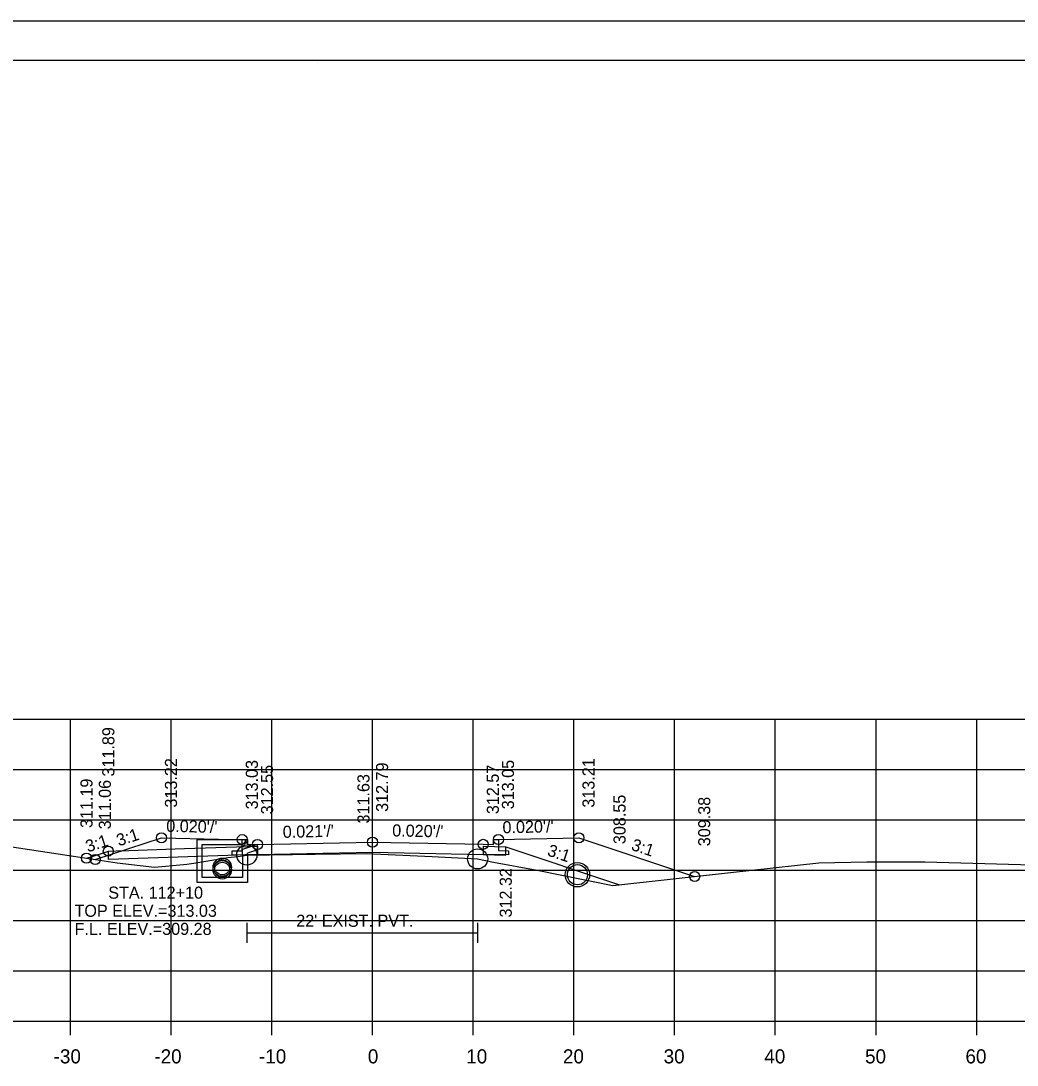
# Model space of a CAD drawing. Extents: x 1370538 to 1372872, y 376220 to 381127.
# Drawn here: x 1370673.7 to 1370772.6, y 380581.3 to 380685.1 of the extents above; entities that cross this region are included whole.
import ezdxf

# ---------------------------------------------------------------- set-up
doc = ezdxf.new("R2010")
doc.units = 0
for name, color, linetype in [('R_Border', 7, 'Continuous'), ('R_Border Notes', 7, 'Continuous'), ('R_Border PE', 7, 'Continuous'), ('R_Border Prem', 7, 'Continuous'), ('R_Dimension', 7, 'Continuous'), ('R_Fin Surface', 7, 'Continuous'), ('R_Grid', 7, 'Continuous'), ('R_Horz Alg Annot', 7, 'Continuous'), ('R_No Plot', 7, 'Continuous'), ('R_Water', 7, 'Continuous'), ('R_Water Annot', 7, 'Continuous'), ('R_Xsect Elev', 7, 'Continuous'), ('R_Xsect Slope', 7, 'Continuous')]:
    doc.layers.add(name, color=color, linetype=linetype)

msp = doc.modelspace()

# ---------------------------------------------------------------- linework, layer by layer
at = {"layer": 'R_Border'}
for p, q in [((1370696.13, 380595.48), (1370696.13, 380593.48)), ((1370719.05, 380595.48), (1370719.05, 380593.48)), ((1370696.13, 380594.48), (1370719.05, 380594.48))]:
    msp.add_line(p, q, dxfattribs=at)
for points in [[(1370697.19, 380602.25), (1370697.19, 380602.25), (1370694.68, 380602.21), (1370694.68, 380602.63), (1370695.68, 380602.64), (1370695.68, 380603.74)], [(1370721.11, 380603.75), (1370721.11, 380602.66), (1370722.11, 380602.64), (1370722.11, 380602.22), (1370719.61, 380602.27)], [(1370697.19, 380602.25), (1370708.61, 380602.49), (1370719.61, 380602.27)]]:
    msp.add_lwpolyline(points, dxfattribs=at)
at = {"layer": 'R_Border Notes'}
for p, q in [((1370550.61, 380681.17), (1370866.79, 380681.17)), ((1370703.13, 380680.91), (1370703.13, 380680.91)), ((1370703.13, 380680.91), (1370703.13, 380680.91))]:
    msp.add_line(p, q, dxfattribs=at)
at = {"layer": 'R_Border Prem'}
for p, q in [((1370558.61, 380585.71), (1370858.61, 380585.71)), ((1370678.61, 380584.31), (1370678.61, 380585.71)), ((1370688.61, 380584.31), (1370688.61, 380585.71)), ((1370698.61, 380584.31), (1370698.61, 380585.71)), ((1370708.61, 380584.31), (1370708.61, 380585.71)), ((1370718.61, 380584.31), (1370718.61, 380585.71)), ((1370728.61, 380584.31), (1370728.61, 380585.71)), ((1370738.61, 380584.31), (1370738.61, 380585.71)), ((1370748.61, 380584.31), (1370748.61, 380585.71)), ((1370758.61, 380584.31), (1370758.61, 380585.71)), ((1370768.61, 380584.31), (1370768.61, 380585.71))]:
    msp.add_line(p, q, dxfattribs=at)
at = {"layer": 'R_Dimension'}
msp.add_lwpolyline([(1370671.7, 380603.18), (1370677.41, 380602.32), (1370681.09, 380601.76), (1370683.25, 380601.44), (1370686.98, 380601), (1370689.86, 380601.26), (1370690.18, 380601.29), (1370690.87, 380601.41), (1370694.23, 380601.96), (1370695.23, 380602.07), (1370696.13, 380602.21), (1370702.92, 380602.3), (1370707.99, 380602.37), (1370714.54, 380602.06), (1370719.05, 380601.82), (1370720.62, 380601.51), (1370724.96, 380600.69), (1370732.47, 380599.19), (1370744.15, 380600.47), (1370752.92, 380601.43), (1370757.69, 380601.54), (1370763.45, 380601.53), (1370776.53, 380601.18)], dxfattribs=at)
at = {"layer": 'R_Fin Surface'}
for points in [[(1370681.08, 380601.76), (1370684.41, 380602.86), (1370687.65, 380603.92), (1370693.32, 380603.79), (1370695.68, 380603.74), (1370696.15, 380603.74), (1370696.19, 380603.74), (1370696.19, 380603.27), (1370696.19, 380603.24), (1370696.25, 380603.24), (1370697.19, 380603.25), (1370708.61, 380603.49)], [(1370708.61, 380603.49), (1370719.61, 380603.27), (1370720.61, 380603.25), (1370720.61, 380603.75), (1370721.11, 380603.75), (1370729.11, 380603.91), (1370740.6, 380600.08)]]:
    msp.add_lwpolyline(points, dxfattribs=at)
at = {"layer": 'R_Grid'}
for p, q in [((1370558.61, 380615.71), (1370858.61, 380615.71)), ((1370678.61, 380585.71), (1370678.61, 380615.71)), ((1370688.61, 380585.71), (1370688.61, 380615.71)), ((1370698.61, 380585.71), (1370698.61, 380615.71)), ((1370708.61, 380585.71), (1370708.61, 380615.71)), ((1370718.61, 380585.71), (1370718.61, 380615.71)), ((1370728.61, 380585.71), (1370728.61, 380615.71)), ((1370738.61, 380585.71), (1370738.61, 380615.71)), ((1370748.61, 380585.71), (1370748.61, 380615.71)), ((1370758.61, 380585.71), (1370758.61, 380615.71)), ((1370768.61, 380585.71), (1370768.61, 380615.71)), ((1370558.61, 380610.71), (1370858.61, 380610.71)), ((1370558.61, 380605.71), (1370858.61, 380605.71)), ((1370558.61, 380600.71), (1370858.61, 380600.71)), ((1370558.61, 380595.71), (1370858.61, 380595.71)), ((1370558.61, 380590.71), (1370858.61, 380590.71)), ((1370558.61, 380585.71), (1370858.61, 380585.71))]:
    msp.add_line(p, q, dxfattribs=at)
at = {"layer": 'R_Horz Alg Annot'}
for points in [[(1370680.21, 380601.89), (1370680.58, 380602.01), (1370682.38, 380602.6), (1370683.17, 380602.62), (1370684.41, 380602.66), (1370689.95, 380602.84), (1370697.19, 380603.08)], [(1370697.19, 380603.08), (1370697.19, 380602.25), (1370682.38, 380601.77), (1370682.38, 380602.6)], [(1370719.61, 380603.1), (1370721.84, 380603.02), (1370733.14, 380599.26)], [(1370719.61, 380603.1), (1370719.61, 380602.27), (1370721.84, 380602.19), (1370721.84, 380603.02)]]:
    msp.add_lwpolyline(points, dxfattribs=at)
at = {"layer": 'R_No Plot'}
msp.add_line((1370538.21, 380685.06), (1370871.54, 380685.06), dxfattribs=at)
for points in [[(1370538.2, 380685.06), (1370871.54, 380685.06), (1370871.54, 380471.72), (1370538.2, 380471.72)], [(1370784.53, 380681.17), (1370784.53, 380671.29), (1370820.26, 380671.29), (1370820.26, 380668.37), (1370843.46, 380668.37), (1370843.46, 380644.03), (1370866.79, 380644.03), (1370866.79, 380475.71), (1370550.61, 380475.71), (1370550.61, 380681.17)]]:
    msp.add_lwpolyline(points, close=True, dxfattribs=at)
for centre, radius in [((1370687.65, 380603.92), 0.5), ((1370695.68, 380603.74), 0.5), ((1370697.19, 380603.25), 0.5), ((1370708.61, 380603.49), 0.5), ((1370708.61, 380603.49), 0.5), ((1370719.61, 380603.27), 0.5), ((1370721.11, 380603.75), 0.5), ((1370729.11, 380603.91), 0.5), ((1370682.38, 380602.6), 0.5), ((1370696.13, 380602.21), 1), ((1370719.05, 380601.82), 1), ((1370680.21, 380601.89), 0.5), ((1370681.08, 380601.76), 0.5), ((1370693.69, 380600.99), 0.917), ((1370693.69, 380600.74), 0.917), ((1370728.96, 380600.25), 1.21), ((1370740.6, 380600.08), 0.5)]:
    msp.add_circle(centre, radius, dxfattribs=at)
at = {"layer": 'R_Water'}
for p, q in [((1370691.19, 380603.74), (1370695.94, 380603.74)), ((1370691.19, 380602.24), (1370691.19, 380603.74)), ((1370696.02, 380603.57), (1370695.69, 380603.24)), ((1370696.02, 380603.57), (1370695.94, 380603.74)), ((1370691.69, 380602.24), (1370691.69, 380603.24)), ((1370691.69, 380603.24), (1370695.69, 380603.24)), ((1370697.19, 380603.26), (1370695.69, 380602.74)), ((1370695.69, 380602.24), (1370695.69, 380602.74)), ((1370697.19, 380602.73), (1370696.19, 380602.38)), ((1370696.19, 380602.24), (1370696.19, 380602.38))]:
    msp.add_line(p, q, dxfattribs=at)
for points in [[(1370697.19, 380602.73), (1370697.19, 380603.26)], [(1370696.19, 380602.24), (1370696.19, 380599.49), (1370693.69, 380599.49), (1370691.19, 380599.49), (1370691.19, 380602.24)], [(1370695.69, 380602.24), (1370695.69, 380599.99), (1370693.69, 380599.99), (1370691.69, 380599.99), (1370691.69, 380602.24)]]:
    msp.add_lwpolyline(points, dxfattribs=at)
for centre, radius in [((1370693.69, 380600.99), 0.75), ((1370693.69, 380600.74), 0.75), ((1370728.96, 380600.25), 1)]:
    msp.add_circle(centre, radius, dxfattribs=at)
at = {"layer": 'R_Xsect Elev'}
msp.add_line((1370708.61, 380602.34), (1370708.61, 380612.34), dxfattribs=at)

# ---------------------------------------------------------------- texts
at = {"layer": 'R_Border PE'}
for s, p in [('-30', (1370676.95, 380581.51)), ('-20', (1370686.95, 380581.51)), ('-10', (1370697.34, 380581.51)), ('0', (1370708.15, 380581.51)), ('10', (1370717.92, 380581.51)), ('20', (1370727.52, 380581.51)), ('30', (1370737.52, 380581.51)), ('40', (1370747.52, 380581.51)), ('50', (1370757.52, 380581.51)), ('60', (1370767.49, 380581.51))]:
    msp.add_text(s, height=1.4, dxfattribs=at).set_placement(p)
at = {"layer": 'R_Water'}
msp.add_text("22' EXIST. PVT.", height=1.2, dxfattribs=at).set_placement((1370701.04, 380595.08))
at = {"layer": 'R_Water Annot'}
for s, p in [('STA. 112+10', (1370682.37, 380597.87)), ('TOP ELEV.=313.03', (1370679.02, 380596.07)), ('F.L. ELEV.=309.28', (1370679.03, 380594.27))]:
    msp.add_text(s, height=1.2, dxfattribs=at).set_placement(p)
at = {"layer": 'R_Xsect Elev'}
for s, p in [('311.89', (1370682.98, 380610)), ('313.22', (1370689.2, 380606.92)), ('313.03', (1370697.23, 380606.74)), ('312.55', (1370698.74, 380606.25)), ('312.79', (1370710.16, 380606.49)), ('312.79', (1370710.16, 380606.49)), ('312.57', (1370721.16, 380606.27)), ('313.05', (1370722.66, 380606.75)), ('313.21', (1370730.66, 380606.91)), ('311.19', (1370680.81, 380604.89)), ('311.63', (1370708.31, 380605.34)), ('311.06', (1370682.63, 380604.76)), ('308.55', (1370733.74, 380603.29)), ('309.38', (1370742.15, 380603.08)), ('312.32', (1370722.44, 380596))]:
    msp.add_text(s, height=1.2, rotation=90, dxfattribs=at).set_placement(p)
at = {"layer": 'R_Xsect Slope'}
for s, rotation, p in [("0.020'/'", 358.6848, (1370688.12, 380604.51)), ("0.020'/'", 1.1458, (1370721.53, 380604.36)), ('3:1', 18.1771, (1370683.42, 380603.06)), ("0.021'/'", 1.2103, (1370699.71, 380603.91)), ("0.020'/'", 358.8542, (1370710.56, 380604.06)), ('3:1', 17.9964, (1370680.35, 380602.46)), ('3:1', 341.5651, (1370734.22, 380602.74)), ('3:1', 341.5668, (1370725.89, 380602.18))]:
    msp.add_text(s, height=1.2, rotation=rotation, dxfattribs=at).set_placement(p)

doc.saveas('drawing.dxf')
